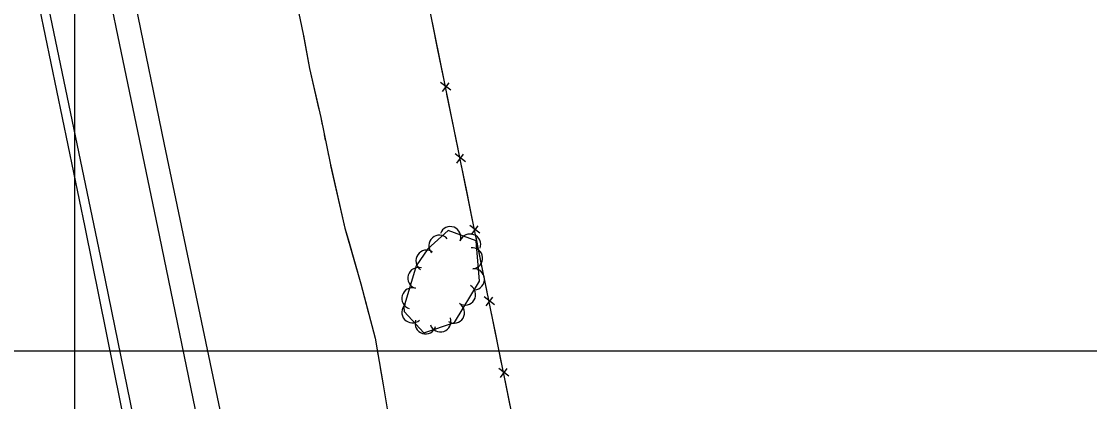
# Model space of a CAD drawing. Extents: x 353423 to 364002, y 127000 to 201942.
# Drawn here: x 361979.6 to 362386.3, y 128980.8 to 129125.3 of the extents above; entities that cross this region are included whole.
import ezdxf

# ---------------------------------------------------------------- set-up
doc = ezdxf.new("R2010")
doc.units = 0
for name, color, linetype in [('E_DTM_SlopeBottom', 7, 'Continuous'), ('E_DTM_SlopeTop', 7, 'Continuous'), ('E_FEN_Generic', 7, 'Continuous'), ('E_LAND_TreeLine', 7, 'Continuous'), ('E_STRUCT_WingWall', 7, 'Continuous')]:
    doc.layers.add(name, color=color, linetype=linetype)

msp = doc.modelspace()

# ---------------------------------------------------------------- linework, layer by layer
at = {"layer": 'E_DTM_SlopeBottom'}
for p, q in [((362143.1, 129099.11), (362139.21, 129102.09)), ((362139.91, 129098.63), (362142.45, 129101.99)), ((362148.65, 129071.93), (362144.75, 129074.92)), ((362145.45, 129071.46), (362147.99, 129074.81)), ((362154.19, 129044.76), (362150.29, 129047.75)), ((362150.99, 129044.29), (362153.53, 129047.64)), ((362159.71, 129017.58), (362155.82, 129020.57)), ((362156.52, 129017.11), (362159.06, 129020.46)), ((362165.23, 128990.41), (362161.34, 128993.39)), ((362162.04, 128989.93), (362164.58, 128993.29))]:
    msp.add_line(p, q, dxfattribs=at)
for points in [[(362472.18, 127513.45), (362435.86, 127683.45), (362416.56, 127775.89), (362399.06, 127854.44), (362378.11, 127950.96), (362365.24, 128017.95), (362342.17, 128114.65), (362325.67, 128197.32), (362307.63, 128286.22), (362286.58, 128392.03), (362269.32, 128477.67), (362250.58, 128570.4), (362235.64, 128643.63), (362216.68, 128731.33), (362200.83, 128806.91), (362185.82, 128881.51), (362170.02, 128958.2), (362151.9, 129047.32), (362135.2, 129129.2), (362125.57, 129182.76), (362085.65, 129248.17), (362070.33, 129323.03)], [(362138.08, 129115.09), (362136.09, 129124.8)], [(362140.33, 129104.05), (362138.08, 129115.09)], [(362143.62, 129087.92), (362141.64, 129097.63)], [(362145.87, 129076.88), (362143.62, 129087.92)], [(362149.16, 129060.75), (362147.18, 129070.46)], [(362151.42, 129049.71), (362149.16, 129060.75)], [(362154.7, 129033.57), (362152.72, 129043.29)], [(362156.94, 129022.53), (362154.7, 129033.57)], [(362160.22, 129006.4), (362158.25, 129016.11)], [(362162.46, 128995.35), (362160.22, 129006.4)], [(362165.74, 128979.22), (362163.77, 128988.93)]]:
    msp.add_lwpolyline(points, dxfattribs=at)
at = {"layer": 'E_DTM_SlopeTop'}
for points in [[(362047.62, 128969.62), (362032.36, 129043.34), (362015.77, 129123.05), (362000.57, 129196.49), (361978.48, 129307.03)], [(361986.96, 129308.18), (362011.95, 129186.04), (362034, 129078.52), (362056.35, 128972.18), (362075.26, 128880.33), (362094.46, 128785.72), (362115.22, 128687.95), (362130.71, 128615.46), (362145.67, 128539.64), (362162.83, 128460.27), (362181.67, 128374.15), (362198.45, 128291.18), (362218.54, 128189.69), (362234.81, 128110.4), (362253.24, 128026.48), (362276.57, 127918.01), (362296.66, 127823.22), (362308.56, 127775.45), (362322.07, 127720.86), (362338.07, 127657.68)], [(362020.19, 128966.76), (362003.89, 129047.05), (361986.71, 129130.15), (361970.31, 129209.09), (361951.2, 129303.45)], [(361954.61, 129303.95), (361970.86, 129225.2), (361988.12, 129139.72), (362010.42, 129032.53), (362024.66, 128963.02)]]:
    msp.add_lwpolyline(points, dxfattribs=at)
at = {"layer": 'E_FEN_Generic'}
msp.add_lwpolyline([(362125.28, 129016.71), (362125.37, 129014.99), (362132.83, 129006.84), (362144.52, 129010.87), (362154.06, 129026.52), (362152.72, 129041.84), (362142.08, 129045.84), (362134.33, 129038.8), (362129.93, 129032.33), (362125.28, 129016.71)], dxfattribs=at)
for centre, start, end in [((362142.92, 129043.27), 339.4386, 159.4233), ((362138.78, 129039.99), 42.2235, 222.2082), ((362150.46, 129040.44), 339.4386, 159.4233), ((362133.84, 129034.33), 55.8162, 235.8008), ((362151.18, 129035.24), 274.9819, 94.9666), ((362130.76, 129027.69), 73.433, 253.4177), ((362151.88, 129027.21), 274.9819, 94.9666), ((362128.46, 129019.97), 73.433, 253.4177), ((362148.52, 129021.49), 238.639, 58.6237), ((362144.32, 129014.6), 238.639, 58.6237), ((362128.49, 129014.71), 132.4576, 312.4422), ((362133.49, 129010.5), 162.3926, 342.3773), ((362139.13, 129011.24), 199.0244, 19.009)]:
    msp.add_arc(centre, 4.03, start, end, dxfattribs=at)
at = {"layer": 'E_LAND_TreeLine'}
for p, q in [((362000, 129000), (362000, 131500)), ((362000, 127000), (362000, 129500)), ((360000, 129000), (363500, 129000)), ((360500, 129000), (363500, 129000))]:
    msp.add_line(p, q, dxfattribs=at)
at = {"layer": 'E_STRUCT_WingWall'}
for points in [[(362074.1, 129197.5), (362076.65, 129181.89), (362077.05, 129174.65), (362077.46, 129166.36), (362078.9, 129153.77), (362083.43, 129136.87), (362086.92, 129120.44), (362089.25, 129107.4), (362093.58, 129088.71), (362097.12, 129071.46), (362102.81, 129046.63), (362108.82, 129025.48), (362114.25, 129004.82), (362117.37, 128987.18), (362120.35, 128968.89)], [(362080.48, 129147.88), (362083.43, 129136.87), (362086.92, 129120.44), (362087.02, 129119.92)], [(362087.02, 129119.92), (362089.25, 129107.4), (362092.86, 129091.81)], [(362093.74, 129087.95), (362094.14, 129086.01)], [(362094.93, 129082.13), (362095.33, 129080.19)], [(362096.12, 129076.31), (362096.52, 129074.37)], [(362097.34, 129070.49), (362102.81, 129046.63), (362103.97, 129042.55)], [(362103.97, 129042.55), (362108.82, 129025.48), (362111.61, 129014.86)], [(362112.62, 129011.03), (362113.12, 129009.11)], [(362114.13, 129005.28), (362114.25, 129004.82), (362114.51, 129003.34)], [(362115.2, 128999.44), (362115.55, 128997.49)], [(362116.24, 128993.59), (362117.37, 128987.18), (362120.35, 128968.89), (362121.04, 128965.27)]]:
    msp.add_lwpolyline(points, dxfattribs=at)

doc.saveas('drawing.dxf')
